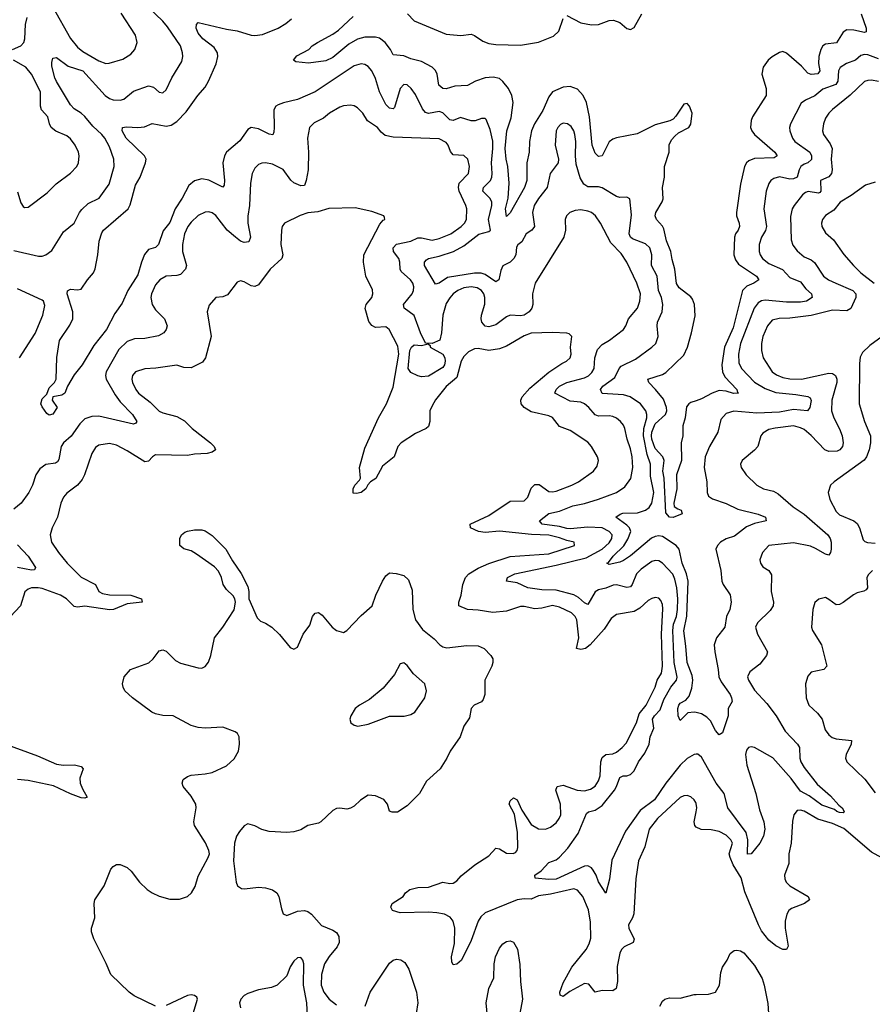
# Model space of a CAD drawing. Header units: inches. Extents: x 1843162 to 1959474, y 907081 to 1016326.
# Tile 451 of 656: x 1896183 to 1900994, y 973121 to 978678. Entities that reach past the tile are written whole.
import ezdxf

# ---------------------------------------------------------------- set-up
doc = ezdxf.new("R2010")
doc.units = ezdxf.units.IN
doc.header["$MEASUREMENT"] = 0
doc.layers.add('B8997', color=7, linetype='Continuous')
doc.layers.add('B9907', color=7, linetype='Continuous')

msp = doc.modelspace()

# ---------------------------------------------------------------- linework, layer by layer
at = {"layer": 'B8997', "color": 5}
for points, elevation in [([(1896150, 977375.5), (1896290, 977344.1), (1896310, 977343.9), (1896330, 977350.3), (1896364.5, 977375.5), (1896430, 977480.5), (1896490.6, 977529.4), (1896521.2, 977590), (1896534.3, 977605.7), (1896570, 977640.2), (1896632.4, 977670), (1896688.7, 977750), (1896717.1, 977850), (1896713.5, 977890), (1896690, 977960.5), (1896663.2, 978010), (1896646.5, 978030), (1896596.2, 978076.2), (1896550, 978131.6), (1896530, 978149.8), (1896490, 978174), (1896470, 978197.2), (1896390, 978328.6), (1896381.6, 978350), (1896364.2, 978415.8), (1896363.5, 978436.5), (1896370, 978461), (1896390, 978463.8), (1896455.7, 978415.7), (1896540.2, 978390), (1896665.3, 978250), (1896690, 978232.8), (1896710, 978225.7), (1896750, 978224.4), (1896769.9, 978230.1), (1896824.7, 978275.3), (1896910, 978303.9), (1896937.7, 978297.7), (1896970, 978269), (1896990, 978265.5), (1897010, 978282.4), (1897042.4, 978350), (1897097.3, 978442.7), (1897103.8, 978470), (1897102.5, 978490), (1897089.8, 978530), (1897017.2, 978637.2), (1896989.9, 978669.9), (1896910, 978746.9)], 560), ([(1896370, 978749.1), (1896470, 978572.6), (1896510, 978522.8), (1896539.1, 978499.1), (1896630, 978445.4), (1896670, 978431.4), (1896687.4, 978432.6), (1896764.8, 978455.2), (1896810, 978482.4), (1896833.6, 978510), (1896846, 978550), (1896835.8, 978590), (1896755.5, 978715.5)], 580), ([(1900000, 976527.2), (1899970, 976517.2), (1899958.2, 976510), (1899946.4, 976493.6), (1899939.2, 976430), (1899926.1, 976386.1), (1899924.9, 976330), (1899915.6, 976290), (1899917.3, 976190), (1899890.2, 976110), (1899891.7, 976030), (1899874.9, 975950), (1899876.3, 975930), (1899896.5, 975916.5), (1899916.3, 975910), (1899920.7, 975890), (1899870, 975868.6), (1899849.6, 975870), (1899830, 975894), (1899820.2, 976090), (1899812.2, 976130), (1899820.5, 976190), (1899811.8, 976210), (1899770, 976257.6), (1899750.3, 976310), (1899747.9, 976330), (1899750.4, 976350.4), (1899770, 976397.4), (1899828.3, 976450), (1899834.5, 976470), (1899833.7, 976490), (1899816.1, 976536.1), (1899771.4, 976591.4), (1899732.6, 976630), (1899728, 976650), (1899810, 976674.6), (1899830, 976687.2), (1899930, 976784.7), (1899952.4, 976830), (1899974.7, 976910), (1899994.1, 977005.9), (1899990.4, 977070), (1899980.3, 977100.3), (1899970, 977113.8), (1899905.3, 977165.3), (1899889.9, 977189.9), (1899879.4, 977270), (1899864.3, 977324.3), (1899857.6, 977370), (1899832.8, 977430), (1899817.7, 977497.7), (1899810, 977513.1), (1899776, 977550), (1899768.8, 977570), (1899772, 977590), (1899809, 977650), (1899814.1, 977665.9), (1899809.9, 977729.9), (1899821.5, 977790), (1899821.6, 977850), (1899847.3, 977930), (1899848.4, 977971.6), (1899860.9, 977999.1), (1899879.9, 978020.1), (1899901.1, 978038.9), (1899958.2, 978070), (1899970, 978088.7), (1899978.4, 978150), (1899962.7, 978190), (1899950, 978205.2), (1899930, 978200.7), (1899886.3, 978133.7), (1899870, 978116.9), (1899852.7, 978107.3), (1899770, 978084.2), (1899667.1, 978032.9), (1899550, 978011.3), (1899530, 978003.4), (1899510, 977988.6), (1899470.2, 977909.8), (1899450, 977905.4), (1899430, 977924.2), (1899412.8, 977970), (1899398.3, 978130), (1899381.6, 978210), (1899363.4, 978250), (1899330, 978286.5), (1899290, 978301.7), (1899250, 978297.3), (1899190, 978270.5), (1899170, 978242.3), (1899134.9, 978165.1), (1899088.4, 978090), (1899071.3, 978050), (1899060.4, 977990), (1899057.7, 977930), (1899045.1, 977870), (1899045.1, 977770), (1899032.5, 977730), (1898950, 977587.8), (1898930, 977567.8), (1898925.2, 977610), (1898939.2, 977670), (1898945.7, 977754.3), (1898938, 977850), (1898928.5, 977890), (1898923.6, 977950), (1898932.4, 978050), (1898956.9, 978123.1), (1898967.5, 978210), (1898959.8, 978250), (1898940.7, 978290), (1898910, 978329.8), (1898890, 978345.5), (1898854.2, 978354.2), (1898810, 978350.6), (1898755.5, 978330), (1898710, 978306.2), (1898637.7, 978302.3), (1898590, 978287.5), (1898570, 978289.9), (1898548.9, 978308.9), (1898539.1, 978370), (1898530, 978391), (1898511, 978410), (1898450, 978442.8), (1898390, 978456.7), (1898350, 978474.3), (1898290, 978479.6), (1898275.5, 978510), (1898245.3, 978550), (1898213.2, 978573.2), (1898190, 978578.9), (1898130, 978579.4), (1898090, 978567), (1898040.8, 978539.2), (1897950, 978465.3), (1897910, 978445.6), (1897812.7, 978432.7), (1897740.9, 978440.9), (1897728.7, 978450), (1897746.9, 978473.1), (1897814, 978510), (1897833.2, 978530), (1897862.7, 978550), (1897950, 978596.5), (1897981.4, 978618.6), (1898064.2, 978695.8)], 520), ([(1898370.7, 978710), (1898410, 978670.8), (1898590, 978595.7), (1898671.7, 978588.3), (1898730, 978595.3), (1898750, 978588), (1898796.8, 978556.8), (1898830, 978544.3), (1898870, 978538.4), (1899010, 978533.9), (1899110, 978551.6), (1899194.8, 978585.2), (1899226.1, 978613.9), (1899250, 978683.8)], 520), ([(1899270, 978701.5), (1899350, 978660.9), (1899410, 978649.2), (1899450, 978650.2), (1899510, 978673.5), (1899534.7, 978674.7), (1899570, 978662), (1899610, 978628.8), (1899630, 978622), (1899650, 978634), (1899694.8, 978710)], 520), ([(1896143, 978510), (1896188.9, 978531.1), (1896206.3, 978550), (1896212.1, 978570), (1896214.9, 978650), (1896224.6, 978690)], 580), ([(1900000, 974767.1), (1899990, 974769.6), (1899954, 974766), (1899910, 974722), (1899898, 974750), (1899896.2, 974790), (1899902.4, 974810), (1899910, 974820.5), (1899942.8, 974837.2), (1899960.4, 974859.6), (1899975.4, 974904.6), (1899981.1, 974950), (1899977.4, 974977.4), (1899949.3, 975050), (1899942.5, 975142.5), (1899930, 975228), (1899948.3, 975311.7), (1899955.4, 975510), (1899946.4, 975550), (1899922.2, 975610), (1899904.7, 975690), (1899887.3, 975710), (1899810, 975760.7), (1899790, 975764.7), (1899770, 975761.3), (1899749.1, 975750.9), (1899630, 975652.8), (1899590, 975626), (1899570, 975616.8), (1899510, 975604), (1899496, 975610), (1899506.4, 975613.6), (1899531.6, 975650), (1899591.8, 975708.2), (1899614.7, 975745.3), (1899631.4, 975790), (1899624.3, 975810), (1899610, 975825.4), (1899547.3, 975870), (1899572.2, 975887.8), (1899587.4, 975892.6), (1899670, 975895.7), (1899715.1, 975910), (1899734.9, 975925.1), (1899750.9, 975949.1), (1899760.7, 976010), (1899742.3, 976102.3), (1899742.8, 976170), (1899724.5, 976224.5), (1899703.4, 976330), (1899706, 976370), (1899721.5, 976430), (1899722.6, 976450), (1899716.3, 976470), (1899687, 976510), (1899628.3, 976550), (1899590, 976561.3), (1899470, 976569.1), (1899460.4, 976590), (1899473.8, 976610), (1899541.5, 976658.5), (1899565.3, 976710), (1899576.9, 976723.1), (1899657.3, 976762.7), (1899751, 976829), (1899772, 976850), (1899785.6, 976890), (1899780.3, 976950), (1899782.5, 976970), (1899808.2, 977030), (1899813.3, 977070), (1899804.5, 977110), (1899788.7, 977150), (1899781.2, 977230), (1899748.5, 977290), (1899749.9, 977350), (1899739.8, 977390), (1899713.7, 977413.7), (1899642, 977442), (1899630.5, 977450.5), (1899622, 977470), (1899635.8, 977575.8), (1899627, 977667), (1899610, 977677), (1899570, 977675.1), (1899550, 977679.8), (1899470, 977729.8), (1899450, 977734.6), (1899390, 977735.2), (1899366.2, 977750), (1899345.1, 977785.1), (1899322.9, 977862.9), (1899319.1, 977910), (1899322, 977990), (1899315.8, 978030), (1899309.8, 978050), (1899294.6, 978074.6), (1899275.1, 978090), (1899250, 978093.1), (1899234.2, 978085.8), (1899219.6, 978070), (1899210.2, 978050), (1899204.1, 977970), (1899222.8, 977890), (1899221.3, 977870), (1899177.3, 977810), (1899159.4, 977730), (1899110, 977667.8), (1899086.8, 977630), (1899077.5, 977590), (1899087.3, 977510), (1899072.9, 977490), (1899041.7, 977470), (1899015.9, 977424.1), (1898993.5, 977406.5), (1898986.1, 977393.9), (1898983.5, 977350), (1898971.3, 977330), (1898950, 977309.8), (1898910, 977288), (1898897.4, 977262.6), (1898886, 977210), (1898870, 977198.2), (1898810, 977239), (1898786.6, 977246.6), (1898750, 977247.7), (1898596.7, 977223.3), (1898550, 977191.3), (1898530, 977185.8), (1898467.1, 977290), (1898468.2, 977310), (1898477.8, 977322.2), (1898489.9, 977330.1), (1898550, 977342.8), (1898630.7, 977369.3), (1898690, 977400.8), (1898773.3, 977466.7), (1898830, 977481.6), (1898840.2, 977490), (1898828.9, 977550), (1898847.5, 977630), (1898846.6, 977650), (1898835.9, 977670), (1898796.5, 977710), (1898799.8, 977730), (1898839.5, 977770), (1898847.9, 977790), (1898849.9, 977810), (1898845.9, 977870), (1898853.4, 977950), (1898852.7, 977992.7), (1898838.5, 978058.5), (1898814.9, 978114.9), (1898810, 978119.5), (1898790, 978119.7), (1898753.3, 978106.7), (1898730, 978106.6), (1898670, 978126.2), (1898630, 978109), (1898610, 978113), (1898571.3, 978151.3), (1898550, 978159.1), (1898490, 978148.9), (1898473.5, 978153.5), (1898455.3, 978175.3), (1898415.8, 978255.8), (1898392.9, 978290), (1898370, 978309.7), (1898350, 978312.4), (1898329.6, 978290.4), (1898298.6, 978181.4), (1898290, 978174), (1898270, 978177.6), (1898250, 978198.9), (1898213.8, 978270), (1898190, 978346), (1898170, 978388.3), (1898150, 978413.3), (1898130, 978424.8), (1898110, 978428), (1898070, 978416.8), (1897850, 978270.6), (1897750, 978226.8), (1897670.9, 978209.1), (1897641.9, 978198.1), (1897628.7, 978190), (1897617.3, 978170), (1897619.7, 978070), (1897617.4, 978042.6), (1897611.3, 978028.7), (1897590, 978031.1), (1897530, 978062.3), (1897490, 978069.8), (1897470, 978057.7), (1897425.4, 977994.6), (1897350.1, 977929.9), (1897339.3, 977910), (1897329.6, 977870), (1897338.1, 977770), (1897336.1, 977743.9), (1897330, 977732), (1897250, 977771.6), (1897210, 977779.3), (1897170, 977769.2), (1897138.3, 977741.7), (1897099.8, 977670), (1897060.1, 977610), (1897030, 977532.9), (1896993.6, 977486.4), (1896966, 977410), (1896950, 977393.1), (1896910, 977380.3), (1896887.8, 977352.2), (1896870.1, 977310), (1896850, 977237.6), (1896792.4, 977150), (1896761.4, 977078.6), (1896720, 977020), (1896672, 976930), (1896601.4, 976838.6), (1896534.9, 976730), (1896490, 976673.2), (1896452.7, 976610), (1896437.4, 976570), (1896420.5, 976559.5), (1896370.7, 976549.3), (1896366.4, 976530), (1896394, 976490), (1896370, 976452.3), (1896350, 976446), (1896335.9, 976455.9), (1896310, 976492.3), (1896303.1, 976510), (1896310, 976538.4), (1896335.8, 976564.2), (1896350, 976600.7), (1896379.3, 976630), (1896389.5, 976650), (1896392.3, 976772.3), (1896407.9, 976867.9), (1896466.4, 976953.6), (1896483.1, 976990), (1896483.5, 977030), (1896451.8, 977130), (1896452.5, 977147.5), (1896470, 977156.4), (1896510, 977152.7), (1896530, 977157.3), (1896566, 977210), (1896600.5, 977250), (1896608.7, 977271.3), (1896623.8, 977350), (1896632.4, 977427.6), (1896645.7, 977474.3), (1896655.6, 977490), (1896794.3, 977610), (1896806.3, 977633.7), (1896836.4, 977743.6), (1896863, 977790), (1896893.8, 977870), (1896896.8, 977890), (1896887.4, 977910), (1896784, 978010), (1896761, 978050), (1896762.7, 978070), (1896786, 978074), (1896850, 978070.2), (1896886.8, 978073.2), (1896930, 978091.5), (1897010, 978076.9), (1897037.4, 978082.6), (1897070, 978103.1), (1897122.7, 978157.3), (1897187.6, 978250), (1897230, 978297.4), (1897248.9, 978330), (1897291.1, 978428.9), (1897301.8, 978470), (1897299.8, 978490), (1897280, 978520), (1897215.8, 978570), (1897190, 978601.1), (1897178.5, 978630), (1897181.6, 978650), (1897190, 978662), (1897350, 978623.5), (1897410, 978614.5), (1897490, 978591.1), (1897510, 978588.6), (1897553.4, 978593.4), (1897642, 978630), (1897684.3, 978655.7), (1897716.5, 978683.5)], 540), ([(1896170, 977706.8), (1896190, 977644), (1896203.4, 977623.4), (1896210, 977618.4), (1896230, 977620.3), (1896339, 977701), (1896389.3, 977750.7), (1896469.2, 977810.8), (1896506, 977850), (1896515.1, 977870), (1896519.3, 977910), (1896515.8, 977930), (1896496.1, 977970), (1896470, 978005.7), (1896450, 978022.8), (1896387.8, 978047.8), (1896360.3, 978070), (1896350.7, 978090), (1896342.7, 978130), (1896306, 978170), (1896300.5, 978190), (1896300.5, 978270), (1896250.6, 978370), (1896217.8, 978410), (1896148.3, 978450)], 580), ([(1900000, 974532.1), (1899990, 974530.8), (1899950, 974508.4), (1899910, 974470.5), (1899830, 974369.9), (1899764.5, 974275.5), (1899685.2, 974214.8), (1899600.9, 974099.1), (1899525.4, 973934.6), (1899512.2, 973827.8), (1899490, 973748.7), (1899450, 973812.3), (1899435.8, 973850), (1899418.9, 973878.9), (1899410, 973890.9), (1899390, 973902.3), (1899370, 973899.9), (1899210, 973828.1), (1899170, 973825), (1899092.7, 973832.7), (1899089.2, 973850), (1899125, 973875), (1899170, 973921.3), (1899210, 973937.4), (1899230, 973951.7), (1899277.2, 974002.8), (1899334, 974086), (1899381.6, 974198.4), (1899392.4, 974207.6), (1899430, 974216.1), (1899470, 974243.9), (1899539.6, 974330), (1899551.6, 974350), (1899570, 974400.8), (1899589.5, 974410), (1899610, 974410.7), (1899630, 974417.7), (1899650, 974439.3), (1899675.3, 974490), (1899710, 974538.2), (1899734.5, 974590), (1899741, 974630), (1899761.1, 974678.9), (1899754.9, 974730), (1899765.6, 974750), (1899797.2, 974782.8), (1899818.9, 974841.1), (1899856.9, 974910), (1899889.4, 974950), (1899893.1, 974966.9), (1899876.8, 975050), (1899868, 975230), (1899872.6, 975267.4), (1899888.6, 975310), (1899895.3, 975350), (1899897.8, 975410), (1899892, 975472), (1899880.4, 975520.4), (1899867.9, 975547.9), (1899810, 975609.8), (1899790, 975623.1), (1899770, 975626.2), (1899750, 975620.2), (1899690, 975577.5), (1899663.9, 975550), (1899639.4, 975490), (1899630, 975477.4), (1899610, 975473.6), (1899550, 975488.6), (1899532.6, 975487.4), (1899490, 975469.1), (1899450, 975460.6), (1899430, 975449.8), (1899390, 975378), (1899370, 975386.3), (1899337, 975417), (1899310, 975431.7), (1899210, 975458.1), (1899130, 975459.9), (1899050, 975472), (1898990, 975498.8), (1898929.3, 975510), (1898935.1, 975530), (1898978, 975550), (1899210, 975598.5), (1899379.4, 975640.6), (1899469.9, 975690), (1899510, 975726.1), (1899523.8, 975750), (1899525.6, 975770), (1899509.8, 975790), (1899469.9, 975809.9), (1899390, 975814.5), (1899290, 975805), (1899270, 975807), (1899230, 975818.3), (1899132.3, 975830), (1899116.9, 975850), (1899169.9, 975890.1), (1899230, 975904.4), (1899304.9, 975935.1), (1899370, 975947.1), (1899450, 975971.3), (1899551, 976009), (1899598.4, 976041.6), (1899631.5, 976088.5), (1899643.4, 976150), (1899639.6, 976210), (1899630, 976255.1), (1899610.5, 976310.5), (1899598.6, 976370), (1899589.9, 976389.9), (1899573.3, 976410), (1899550, 976429.8), (1899530, 976438.8), (1899510, 976442.5), (1899450, 976440.2), (1899430, 976446.9), (1899394.3, 976490), (1899369.8, 976510), (1899350, 976518.6), (1899290, 976525.5), (1899203.6, 976570), (1899209.8, 976590), (1899230, 976610.1), (1899270, 976631.1), (1899370, 976656.4), (1899392.1, 976667.9), (1899412.6, 976687.4), (1899425.2, 976710), (1899428.7, 976770), (1899443.2, 976816.8), (1899470, 976845.2), (1899512, 976870), (1899590.9, 976930), (1899604.1, 976950), (1899619.4, 976990), (1899669.4, 977050.6), (1899683, 977090), (1899685.6, 977130), (1899666.1, 977190), (1899608.5, 977310), (1899577.9, 977357.9), (1899519.3, 977419.3), (1899460.7, 977530), (1899432.5, 977570), (1899410, 977588.9), (1899390, 977597.5), (1899350, 977604.5), (1899318.6, 977601.4), (1899287.7, 977590), (1899268.2, 977570), (1899261.3, 977550), (1899263.1, 977490), (1899254.6, 977450), (1899092.4, 977190), (1899076.2, 977130), (1899078, 977070), (1899073.5, 977050), (1899058.7, 977030), (1899029.9, 977009.9), (1899010, 977006.8), (1898950, 977010.6), (1898930, 977001), (1898870, 976955.5), (1898830, 976944.4), (1898810, 976948.7), (1898791.9, 976970), (1898786.6, 976990), (1898788.2, 977010), (1898807, 977073), (1898807.8, 977110), (1898802.1, 977130), (1898789.8, 977150), (1898765.1, 977165.1), (1898730, 977170.8), (1898690, 977165), (1898654.7, 977150), (1898630, 977130.6), (1898610, 977108.6), (1898590, 977075.8), (1898570.2, 977010.2), (1898563, 976910), (1898553.4, 976870), (1898510, 976850.4), (1898472.5, 976852.5), (1898444.4, 976910), (1898410, 977008.6), (1898352.7, 977050), (1898349.1, 977070), (1898397.3, 977130), (1898405.7, 977150), (1898406.5, 977170), (1898401, 977190), (1898387.9, 977210), (1898336.7, 977256.7), (1898329.8, 977270), (1898328.9, 977310), (1898322.3, 977330), (1898292.5, 977370), (1898289.8, 977390), (1898310, 977410.1), (1898390, 977427.6), (1898430, 977446), (1898450, 977446.7), (1898510, 977433.1), (1898550, 977443.3), (1898615.3, 977470), (1898673.7, 977510), (1898694.1, 977530), (1898705, 977550), (1898706.3, 977610), (1898701.3, 977630), (1898663.2, 977710), (1898659, 977730), (1898664, 977756), (1898716.2, 977810), (1898721, 977850), (1898712.7, 977890), (1898690, 977910.9), (1898630, 977915.3), (1898614.4, 977934.4), (1898600.9, 977970), (1898590, 977984.4), (1898550, 978005.2), (1898290, 978015.5), (1898244.6, 978024.6), (1898222.4, 978042.4), (1898201.4, 978070), (1898146.4, 978106.4), (1898119.1, 978150), (1898090, 978179.7), (1898070, 978192.1), (1898050, 978195.3), (1898010, 978191.8), (1897990, 978184.5), (1897932, 978150), (1897898, 978122), (1897843.9, 978096.1), (1897819.2, 978070), (1897806.4, 978010), (1897813.7, 977930), (1897810.5, 977830), (1897800.1, 977770), (1897790, 977742.6), (1897770, 977739.3), (1897730, 977756.4), (1897712.5, 977772.5), (1897670, 977832.7), (1897610, 977862.8), (1897570, 977869.8), (1897550, 977868.3), (1897530, 977859.7), (1897510, 977840.7), (1897494.6, 977810), (1897484.8, 977755.2), (1897479, 977630), (1897470.2, 977569.8), (1897470.9, 977530), (1897484.7, 977450), (1897475.5, 977424.5), (1897450, 977421.1), (1897430, 977428.8), (1897400.2, 977450), (1897353.7, 977490), (1897290, 977573.3), (1897270, 977588.5), (1897250, 977593.5), (1897230, 977592.3), (1897190, 977573.3), (1897150, 977536), (1897131.2, 977510), (1897113, 977470), (1897102.5, 977410), (1897102.7, 977370), (1897123.5, 977290), (1897119.3, 977270), (1897090, 977240.3), (1897070, 977234.2), (1897010, 977230.8), (1896973.4, 977210), (1896950, 977181.1), (1896927.1, 977130), (1896923.8, 977110), (1896931.1, 977070), (1896950, 977040.8), (1896999.7, 976990), (1897015.3, 976950), (1897010.4, 976930), (1896995.8, 976910), (1896965.7, 976894.3), (1896890, 976878.3), (1896830, 976875.8), (1896790, 976861.5), (1896742.7, 976817.3), (1896670.8, 976690), (1896667.5, 976670), (1896670.9, 976650), (1896721.6, 976561.6), (1896750, 976521.7), (1896818.8, 976450), (1896844.2, 976410), (1896838.8, 976401.2), (1896824.9, 976395.1), (1896630, 976440.7), (1896590, 976439.3), (1896550, 976424.7), (1896522.7, 976397.3), (1896472.7, 976327.3), (1896431.1, 976290), (1896417.7, 976270), (1896403.5, 976196.5), (1896397.1, 976182.9), (1896384.4, 976175.6), (1896330, 976167.4), (1896296.9, 976143.1), (1896275, 976110), (1896256, 976050), (1896235.5, 976010), (1896191.4, 975948.6), (1896150, 975914.8)], 560), ([(1900000, 974254.1), (1899999.2, 974259.2), (1899990, 974275.6), (1899970, 974291.3), (1899950, 974298.9), (1899930, 974296.9), (1899910, 974288.3), (1899782, 974170), (1899735.2, 974110), (1899710.3, 974010.3), (1899674.8, 973930), (1899659.4, 973830), (1899648, 973632), (1899641.8, 973610), (1899618.5, 973570), (1899619.7, 973550), (1899651.1, 973488.9), (1899645.3, 973470), (1899594.5, 973445.5), (1899579.8, 973430), (1899569.6, 973410), (1899554.3, 973334.3), (1899556.6, 973250), (1899549.2, 973210.8), (1899530, 973197.3), (1899470, 973199.7), (1899430, 973189.4), (1899395.3, 973235.3), (1899370, 973238.5), (1899286.8, 973193.2), (1899250, 973165.1), (1899232.5, 973172.5), (1899231.6, 973190), (1899250, 973243.1), (1899299.1, 973330), (1899379.6, 973430), (1899396.7, 973463.3), (1899405.4, 973494.6), (1899404.4, 973584.4), (1899393.5, 973653.5), (1899360.2, 973730), (1899330, 973766.2), (1899310, 973773.3), (1899177.7, 973742.3), (1899110, 973732.6), (1899070, 973715.4), (1899030, 973717), (1898990.4, 973710.4), (1898810, 973638), (1898784.6, 973615.4), (1898769.4, 973590.6), (1898730, 973482), (1898675.7, 973370), (1898650, 973348.2), (1898630, 973344), (1898621.5, 973361.5), (1898620.5, 973390), (1898636.6, 973463.4), (1898639.2, 973550), (1898629.9, 973589.9), (1898613.1, 973613.1), (1898580.7, 973630), (1898537.3, 973637.3), (1898490, 973640.6), (1898330, 973638), (1898286.6, 973650), (1898276.9, 973670), (1898284.7, 973690), (1898346.6, 973730), (1898359.3, 973750), (1898385.2, 973770), (1898430, 973779.6), (1898490, 973781.5), (1898570, 973810.2), (1898610, 973802.8), (1898630, 973803.9), (1898650, 973818), (1898673.6, 973846.4), (1898751.7, 973908.3), (1898830, 973958.3), (1898870, 974003.1), (1898890, 973998.5), (1898930, 973973.4), (1898968.5, 973971.5), (1898981.3, 973978.7), (1898990.7, 973989.3), (1898994.1, 974005.9), (1898993.2, 974090), (1898974.8, 974194.8), (1898945.3, 974250), (1898950.6, 974269.4), (1898970, 974286.7), (1898990, 974276), (1899016.6, 974216.6), (1899070, 974135.8), (1899110, 974111.5), (1899149.9, 974110.1), (1899178.7, 974121.3), (1899210, 974144.9), (1899228.1, 974170), (1899236.1, 974190), (1899234.9, 974250), (1899208.6, 974330), (1899216.9, 974350), (1899250, 974358.7), (1899328.4, 974330), (1899370, 974326), (1899404.9, 974335.1), (1899430, 974352.9), (1899450, 974382.7), (1899459.1, 974410), (1899463.2, 974490), (1899470, 974514.4), (1899490, 974530.9), (1899530, 974535.2), (1899550, 974544.7), (1899583.1, 974570), (1899605.6, 974594.4), (1899664.1, 974710), (1899679.1, 974760.9), (1899718.3, 974810), (1899769.9, 974910), (1899781.2, 974950), (1899805.6, 974990), (1899810.8, 975029.2), (1899805, 975210), (1899812.1, 975352.1), (1899810, 975377.2), (1899800.2, 975400.2), (1899790, 975412.4), (1899770, 975417.6), (1899750, 975412), (1899730, 975399.8), (1899682.4, 975357.6), (1899650, 975338.6), (1899550, 975320.3), (1899521.2, 975298.8), (1899481.3, 975238.7), (1899402.6, 975150), (1899376.8, 975130), (1899350, 975122.8), (1899326, 975130), (1899338.2, 975190), (1899328, 975290), (1899318, 975310), (1899297.4, 975330), (1899230, 975363.1), (1899190, 975372.3), (1899130, 975356.3), (1899090, 975352.6), (1899030, 975366), (1899010, 975366.4), (1898930, 975340.2), (1898852.5, 975332.5), (1898770, 975345.9), (1898709.3, 975349.3), (1898660.5, 975370), (1898660.9, 975390), (1898674.8, 975430), (1898683.4, 975490), (1898698.3, 975530), (1898718.4, 975550), (1898770, 975583.3), (1898830.3, 975609.7), (1898950, 975649.1), (1899170, 975663.3), (1899314, 975710), (1899312.7, 975730), (1899270, 975737.9), (1899230, 975754.1), (1899170, 975768.5), (1899072.2, 975772.2), (1898891.5, 975791.5), (1898810, 975783.5), (1898771.8, 975790), (1898727.3, 975810), (1898725.1, 975830), (1898830, 975880.1), (1898950, 975961.5), (1899030, 975962.7), (1899050, 975983.6), (1899070, 976033.1), (1899090, 976054.3), (1899114.6, 976054.6), (1899170, 976016), (1899190, 976013.2), (1899210, 976017.1), (1899298.7, 976050), (1899336.3, 976070), (1899420.5, 976130), (1899442.7, 976157.3), (1899449.7, 976190), (1899443.1, 976210), (1899410, 976269.5), (1899390, 976294), (1899290, 976358.5), (1899230, 976381.5), (1899190, 976433.3), (1899170, 976443.1), (1899070, 976465.3), (1899029.5, 976489.5), (1899012.4, 976510), (1899010.6, 976530), (1899018.7, 976550), (1899061.2, 976598.8), (1899170, 976689.4), (1899242.7, 976737.3), (1899269.4, 976750), (1899289.6, 976770), (1899294.3, 976790), (1899291.3, 976830), (1899299, 976890), (1899284.7, 976904.7), (1899270, 976909), (1899190, 976912.7), (1899070, 976909.6), (1899030, 976893.5), (1898930, 976836), (1898890, 976819.5), (1898830, 976810.4), (1898770, 976821.9), (1898750, 976820.6), (1898715.8, 976804.2), (1898690, 976777.7), (1898674.1, 976750), (1898650, 976658.7), (1898590, 976608.2), (1898530, 976532.8), (1898510, 976498.7), (1898498, 976470), (1898498.4, 976410), (1898490, 976382), (1898477, 976370), (1898416.9, 976343.1), (1898336.2, 976290), (1898317.8, 976270), (1898295.8, 976210), (1898230, 976158.8), (1898192.4, 976087.6), (1898162.4, 976070), (1898147, 976053), (1898136, 976030), (1898110.3, 976010), (1898083.5, 976003.5), (1898065.7, 976005.7), (1898065.1, 976030), (1898073.7, 976050), (1898101, 976079), (1898105.8, 976090), (1898099.9, 976150), (1898130, 976259.6), (1898208.6, 976431.4), (1898252.4, 976510), (1898290, 976604.2), (1898323.2, 976790), (1898316.2, 976836.2), (1898268.2, 976930), (1898250, 976943.9), (1898190, 976940.2), (1898170, 976951.4), (1898154.1, 976974.1), (1898132.3, 977047.7), (1898138.4, 977070), (1898170.8, 977110), (1898176.4, 977130), (1898173.2, 977153.2), (1898135.5, 977230), (1898123.7, 977310), (1898126, 977350), (1898216.3, 977523.7), (1898234.5, 977545.5), (1898244, 977550), (1898242, 977562), (1898238, 977570), (1898170, 977595.1), (1898075.9, 977615.9), (1897927.9, 977612.1), (1897865.9, 977594.1), (1897810, 977588.1), (1897766.6, 977573.4), (1897676.9, 977530), (1897663.9, 977510), (1897659.7, 977490), (1897656.3, 977410), (1897667.2, 977350), (1897662.3, 977330), (1897595.7, 977270), (1897530, 977181.4), (1897510, 977171.6), (1897490, 977176.5), (1897450, 977199.2), (1897430, 977204), (1897410, 977196.9), (1897355.4, 977124.6), (1897330, 977114.5), (1897290, 977109.7), (1897252.5, 977067.5), (1897241.5, 977030), (1897262.7, 976890), (1897230.9, 976769.1), (1897215, 976745), (1897150, 976713.7), (1897110, 976715.3), (1897070, 976728.6), (1896950.8, 976710.8), (1896890, 976707.7), (1896837.1, 976690), (1896819.6, 976670), (1896816.5, 976650), (1896819.7, 976630), (1896838.2, 976590), (1896853.8, 976570), (1896918.5, 976518.5), (1896970, 976468.5), (1896990, 976458.5), (1897070, 976439.3), (1897113.7, 976413.7), (1897155.8, 976370), (1897260.3, 976290), (1897281.3, 976270), (1897288, 976250), (1897270, 976238), (1897241, 976230), (1897170, 976226.1), (1897130, 976218), (1896950, 976222.5), (1896931.6, 976210), (1896910, 976185.6), (1896890, 976183.2), (1896790, 976245), (1896730, 976276), (1896690, 976285.8), (1896630, 976277.2), (1896610, 976262.6), (1896590.2, 976230), (1896549.3, 976110), (1896536.3, 976083.7), (1896508.6, 976051.4), (1896450, 976006.3), (1896430, 975983.7), (1896416.1, 975950), (1896396.2, 975870), (1896367.2, 975810), (1896355.2, 975770), (1896362.4, 975730), (1896402.3, 975670), (1896450.5, 975610.5), (1896530, 975531), (1896610.1, 975490.1), (1896630.2, 975450), (1896650, 975439.1), (1896690, 975431.3), (1896810.5, 975430), (1896870.4, 975410), (1896873.4, 975390), (1896790, 975381.6), (1896711.5, 975350), (1896690, 975347), (1896550, 975368.3), (1896510, 975363.2), (1896490, 975366.9), (1896448.1, 975410), (1896414, 975430), (1896310, 975467.7), (1896287.9, 975472.1), (1896250, 975471.4), (1896230, 975464.4), (1896212, 975448), (1896187.2, 975370), (1896130, 975308.6)], 580), ([(1896182.7, 976770), (1896270, 976907), (1896313.5, 977010), (1896324.9, 977064.9), (1896317.4, 977090), (1896310, 977095.6), (1896170, 977159.6)], 560), ([(1896950, 973111.5), (1896829.3, 973169.3), (1896801.3, 973190), (1896697, 973290), (1896671.4, 973351.4), (1896601.5, 973490), (1896587.6, 973530), (1896587.6, 973550), (1896608, 973610), (1896603.1, 973690), (1896607.2, 973710), (1896660.3, 973790), (1896697, 973883), (1896710, 973898), (1896730, 973909.6), (1896750.9, 973910.9), (1896790, 973893.3), (1896811.8, 973871.8), (1896858.3, 973810), (1896901.7, 973770), (1896929.9, 973749.9), (1896970, 973731.6), (1897030, 973715), (1897085.1, 973714.9), (1897130.1, 973729.9), (1897153.1, 973750), (1897173.6, 973786.4), (1897190, 973843.7), (1897247.4, 973950), (1897253.4, 973970), (1897250.3, 973990), (1897231.5, 974031.5), (1897170.4, 974130), (1897165.7, 974150), (1897179, 974230), (1897176.9, 974250), (1897150, 974295.5), (1897106.4, 974350), (1897099.3, 974370), (1897104.9, 974390), (1897130, 974407.6), (1897150, 974414.8), (1897230, 974420.9), (1897270, 974428.7), (1897350, 974466.4), (1897394, 974506), (1897418.2, 974550), (1897423.9, 974590), (1897422.3, 974630), (1897411.8, 974650), (1897398.4, 974658.4), (1897330, 974684.6), (1897230, 974679.7), (1897190, 974682.6), (1897150, 974695), (1897050, 974749.1), (1896990, 974751.6), (1896950, 974760.3), (1896929.3, 974769.3), (1896819.1, 974850), (1896777.3, 974890), (1896766.8, 974910), (1896762.8, 974930), (1896773.4, 974970), (1896807.7, 975010), (1896911.1, 975048.9), (1896935.8, 975070), (1896970, 975115.6), (1896990, 975122.4), (1897010, 975114.7), (1897062.3, 975062.3), (1897090, 975046.1), (1897190, 975019.5), (1897210, 975018.3), (1897230, 975027.8), (1897247.7, 975052.3), (1897262, 975090), (1897283.2, 975190), (1897330.2, 975249.8), (1897392.7, 975347.3), (1897400.4, 975390), (1897396.3, 975410), (1897386.9, 975426.9), (1897350, 975462.8), (1897331, 975490), (1897322.8, 975530), (1897305.2, 975565.2), (1897282.8, 975590), (1897181.2, 975661.2), (1897150, 975680.5), (1897110, 975690.8), (1897086, 975710), (1897086.8, 975750), (1897096, 975770), (1897115.2, 975784.8), (1897130, 975791.8), (1897170, 975798.4), (1897210, 975798.4), (1897230, 975793.6), (1897270, 975767), (1897346, 975690), (1897383.3, 975623.3), (1897432.9, 975552.9), (1897470, 975479), (1897476.2, 975450), (1897476, 975410), (1897522.3, 975302.3), (1897542.5, 975282.5), (1897570, 975272.4), (1897606, 975250), (1897650, 975208), (1897710, 975135.1), (1897730, 975126), (1897750, 975136), (1897783.6, 975210), (1897819.7, 975260.3), (1897836.3, 975310), (1897850, 975329.2), (1897870, 975332.3), (1897890, 975318), (1897946, 975250), (1897970, 975231.3), (1898010, 975219.6), (1898030, 975231.6), (1898110, 975315.8), (1898172.7, 975370), (1898193.7, 975430), (1898230, 975509.3), (1898250, 975539), (1898270, 975556), (1898308, 975552), (1898350, 975540.5), (1898377.2, 975517.2), (1898398, 975458), (1898401.2, 975350), (1898417.2, 975290), (1898455.7, 975235.7), (1898522.8, 975182.8), (1898554.9, 975150), (1898570, 975139.1), (1898593.3, 975133.3), (1898706.4, 975146.4), (1898770, 975143.5), (1898803.7, 975130), (1898842, 975090), (1898852.3, 975070), (1898852.7, 975050), (1898847.3, 975030), (1898807.1, 974950), (1898807.1, 974870), (1898798.4, 974841.6), (1898790, 974828.9), (1898748, 974810), (1898730.8, 974790), (1898722, 974738), (1898690, 974690.6), (1898668.5, 974630), (1898612.3, 974550), (1898593.6, 974510), (1898555, 974450), (1898479, 974381), (1898438.7, 974310), (1898370, 974240.4), (1898314.5, 974205.5), (1898284.9, 974204.9), (1898270.4, 974210.4), (1898258.5, 974250), (1898237.3, 974277.3), (1898190, 974296.9), (1898150, 974301.1), (1898106, 974274), (1898070, 974238.7), (1898050, 974227.2), (1898030, 974222), (1897990, 974228.7), (1897970, 974226.7), (1897950, 974214), (1897882.7, 974150), (1897870, 974143.1), (1897810, 974130.4), (1897770, 974106.3), (1897730, 974093.8), (1897690, 974091.2), (1897590, 974095.6), (1897550, 974107.4), (1897510, 974128.7), (1897470, 974139.5), (1897450, 974128.7), (1897422.7, 974097.3), (1897406.6, 974070), (1897395, 974030), (1897388.8, 973930), (1897404.8, 973810), (1897413, 973790), (1897434.1, 973774.1), (1897451.9, 973771.9), (1897530, 973781.4), (1897570, 973778.2), (1897610, 973766.6), (1897633.7, 973750), (1897645.6, 973730), (1897660, 973660), (1897670.8, 973630.8), (1897690, 973622.3), (1897750, 973646.9), (1897790, 973650.6), (1897810, 973644.8), (1897830, 973630.7), (1897886.1, 973566.1), (1897950, 973539.5), (1897970, 973526.2), (1897983.6, 973503.6), (1897986, 973470), (1897975.4, 973444.6), (1897928.7, 973391.3), (1897903.4, 973350), (1897885.8, 973290), (1897884.7, 973230), (1897898.5, 973190), (1897928.6, 973150), (1897970, 973117.8)], 620), ([(1896170, 975714.7), (1896230, 975650.2), (1896273.1, 975586.9), (1896266, 975574), (1896248.8, 975571.2), (1896170, 975586.9)], 560), ([(1896093.7, 974593.7), (1896283.5, 974523.5), (1896390, 974477.1), (1896430, 974470.2), (1896492.4, 974472.4), (1896530, 974463), (1896541.6, 974450), (1896521.8, 974398.2), (1896524, 974370), (1896537.1, 974337.1), (1896564, 974290), (1896550, 974284.8), (1896530, 974287.3), (1896470, 974308.7), (1896373.3, 974353.3), (1896230, 974383.6), (1896170, 974389.9)], 580), ([(1900000, 974121.6), (1899992.4, 974130), (1899989.8, 974150), (1900000, 974208.3)], 580), ([(1898828.6, 972990), (1898814.6, 973130), (1898830, 973209.6), (1898857.8, 973270), (1898861.2, 973350), (1898868.6, 973390), (1898890, 973437.3), (1898910, 973463.1), (1898930, 973475.4), (1898950, 973478.7), (1898970, 973472), (1898992.9, 973432.9), (1899006.3, 973346.3), (1899008.4, 973250), (1899019.9, 973150), (1899005.8, 973070)], 620), ([(1897807.5, 973050), (1897803.2, 973130), (1897785.5, 973230), (1897787.3, 973350), (1897780.9, 973370), (1897770, 973385.2), (1897750, 973382.7), (1897730, 973365.2), (1897710, 973333.2), (1897690, 973281.2), (1897636, 973230), (1897604.4, 973215.6), (1897530, 973202.6), (1897470, 973182), (1897449.4, 973170.6), (1897430.4, 973150), (1897423.1, 973130), (1897430, 973102)], 640), ([(1898132.8, 973110), (1898161.2, 973190), (1898270, 973352.8), (1898290, 973369.8), (1898310, 973375.5), (1898333, 973373), (1898357.4, 973357.4), (1898379.3, 973319.3), (1898422.9, 973190), (1898429.1, 973130), (1898419.9, 973070)], 620), ([(1897157.1, 973050), (1897187, 973150), (1897182, 973162), (1897170, 973171.7), (1897150, 973174.4), (1897130, 973171.1), (1897010, 973113.8)], 620), ([(1899795.5, 973110), (1899810, 973138.7), (1899823.8, 973150), (1899850, 973157.3), (1899910, 973156), (1899990, 973177.3), (1900000, 973177.3)], 620)]:
    msp.add_lwpolyline(points, dxfattribs=dict(at, elevation=elevation))
for points, elevation in [([(1898450, 976662), (1898430, 976667), (1898390, 976686.6), (1898375.1, 976710), (1898385, 976810), (1898394.3, 976830), (1898410, 976842.3), (1898450, 976839.2), (1898488.1, 976848.1), (1898498.8, 976838.8), (1898499.3, 976830), (1898570, 976790.7), (1898582.5, 976770), (1898584.8, 976750), (1898580.3, 976730), (1898570, 976715.2), (1898490, 976666.6)], 560), ([(1898350, 975048.7), (1898330, 975042), (1898297.5, 974982.5), (1898233.8, 974906.2), (1898158, 974842), (1898101, 974810), (1898076, 974790), (1898051, 974750), (1898046, 974730), (1898051.3, 974710), (1898070, 974696), (1898091, 974691), (1898150, 974702), (1898270, 974747.7), (1898351.9, 974748.1), (1898390, 974757.3), (1898413.2, 974770), (1898469.2, 974850), (1898479.3, 974890), (1898469.2, 974930), (1898405.4, 974985.4), (1898370, 975034)], 640)]:
    msp.add_lwpolyline(points, close=True, dxfattribs=dict(at, elevation=elevation))
at = {"layer": 'B9907', "color": 5}
for points, elevation in [([(1900932.1, 978710), (1900959.3, 978630), (1900960.3, 978610), (1900950, 978604.6), (1900890, 978619.6), (1900850, 978619.9), (1900830, 978607.7), (1900793, 978547), (1900730, 978540.3), (1900715.2, 978530), (1900703.5, 978510), (1900693.4, 978470), (1900691.2, 978430), (1900699, 978390), (1900687.1, 978372.9), (1900650, 978368.7), (1900630, 978375.7), (1900594.9, 978414.9), (1900510, 978489.7), (1900490, 978497.4), (1900470, 978492.8), (1900430, 978468.5), (1900407.7, 978450), (1900378.6, 978410), (1900370.2, 978370), (1900396.1, 978290), (1900394.9, 978250), (1900318.8, 978130), (1900310, 978109.2), (1900307.2, 978070), (1900314.5, 978050), (1900329.3, 978030), (1900444.7, 977930), (1900458, 977910), (1900441.3, 977898.7), (1900330, 977894.6), (1900297.9, 977882.1), (1900284.6, 977870), (1900274.1, 977850), (1900251.3, 977750), (1900228.6, 977590), (1900228.6, 977570), (1900243.5, 977530), (1900244.6, 977510), (1900236.8, 977490), (1900221.8, 977470), (1900215.9, 977450), (1900213.2, 977350), (1900221.8, 977321.8), (1900238.8, 977298.8), (1900340.2, 977230), (1900353.4, 977210), (1900326.7, 977190), (1900286, 977174), (1900262.7, 977150), (1900210, 976938.7), (1900160.6, 976830), (1900145.9, 976730), (1900149.5, 976690), (1900163.1, 976663.1), (1900230.2, 976590), (1900233.9, 976573.9), (1900239.1, 976570), (1900210.9, 976569.1), (1900170, 976581.8), (1900130, 976584.5), (1900090, 976571), (1900030, 976537.3), (1900000, 976527.2)], 520), ([(1901030, 978457.8), (1900970, 978480.2), (1900950, 978481.7), (1900930, 978476.2), (1900899, 978450), (1900848.7, 978431.3), (1900812.8, 978407.2), (1900803, 978390), (1900800.7, 978330), (1900788.3, 978311.7), (1900714.9, 978285.1), (1900670, 978247.9), (1900616.9, 978223.1), (1900593.9, 978206.1), (1900532.9, 978090), (1900527.9, 978070), (1900529.1, 978050), (1900543.8, 978010), (1900557.8, 977990), (1900642.3, 977930), (1900651.2, 977910), (1900650.5, 977889.5), (1900631.6, 977870), (1900610, 977862.8), (1900591, 977849), (1900581, 977830), (1900570, 977789.9), (1900550, 977780.2), (1900530, 977778.3), (1900470, 977790.5), (1900438.8, 977781.2), (1900422.3, 977770), (1900410, 977753.3), (1900396.2, 977710), (1900382.7, 977610), (1900397.6, 977510), (1900391.2, 977488.8), (1900368.6, 977450), (1900355.6, 977410), (1900355.6, 977370), (1900361.5, 977350), (1900375, 977330), (1900410, 977301.5), (1900487.4, 977267.4), (1900530, 977222), (1900590, 977198.8), (1900619.7, 977159.7), (1900651.7, 977130), (1900654.3, 977110), (1900623.1, 977090), (1900590, 977083.4), (1900510, 977083), (1900390, 977094.3), (1900369.3, 977090.7), (1900350, 977079.9), (1900327.4, 977050), (1900251.1, 976850), (1900240.3, 976790), (1900242, 976742), (1900255.5, 976710), (1900330, 976632.9), (1900390, 976596.6), (1900450, 976573), (1900563.2, 976563.2), (1900631.5, 976551.5), (1900643, 976543), (1900648.9, 976528.9), (1900641.8, 976490), (1900628.9, 976471.1), (1900550, 976478.7), (1900470, 976463), (1900342.6, 976457.4), (1900212.2, 976467.8), (1900170, 976454.6), (1900138.8, 976421.2), (1900123.2, 976350), (1900075.2, 976270), (1900051, 976210), (1900045, 976150), (1900059.8, 976070), (1900062.7, 976010), (1900069.2, 975989.2), (1900093, 975973), (1900170, 975947.1), (1900236, 975916), (1900350, 975888.1), (1900392.2, 975870), (1900394.9, 975850), (1900330, 975834), (1900284.4, 975815.6), (1900216.2, 975763.8), (1900170, 975748.4), (1900137.3, 975730), (1900120.2, 975710), (1900111.4, 975690), (1900139.8, 975570), (1900145.2, 975510), (1900152.9, 975490), (1900192.6, 975432.6), (1900198.6, 975390), (1900190.6, 975350), (1900171.7, 975310), (1900163.2, 975250), (1900114.4, 975190), (1900102.4, 975150), (1900105.2, 975110), (1900125.5, 975010), (1900129.1, 974969.1), (1900141.3, 974941.3), (1900191.6, 974870), (1900200.5, 974850), (1900202.8, 974830), (1900180.7, 974790), (1900180.5, 974750), (1900150, 974654), (1900130, 974642.7), (1900110, 974667), (1900080.5, 974720.5), (1900060.9, 974740.9), (1900030, 974759.7), (1900000, 974767.1)], 540), ([(1901028.6, 978328.6), (1900990, 978336), (1900970, 978335.3), (1900950, 978328.2), (1900869, 978251), (1900770, 978171.9), (1900748.4, 978150), (1900730, 978121.3), (1900718.6, 978090), (1900713.7, 978050), (1900719.7, 978030), (1900756.7, 977976.7), (1900767.7, 977950), (1900763, 977890), (1900768.4, 977830), (1900764.1, 977810), (1900749.2, 977790.8), (1900701.8, 977770), (1900704.6, 977710), (1900698, 977702), (1900690, 977697.9), (1900632.2, 977707.8), (1900617.4, 977702.6), (1900601, 977690), (1900552.9, 977630), (1900542.7, 977610), (1900532.1, 977567.9), (1900535.8, 977435.8), (1900546.1, 977406.1), (1900570, 977373.8), (1900610, 977340.2), (1900650, 977322.2), (1900668.1, 977308.1), (1900718.2, 977230), (1900746.7, 977210), (1900787.9, 977190), (1900884.4, 977150), (1900901.8, 977130), (1900901.2, 977110), (1900872.9, 977047.1), (1900850, 977034.9), (1900770, 977038.9), (1900650, 977007.6), (1900530, 976994.2), (1900468, 976992), (1900430, 976982), (1900403, 976950), (1900376.8, 976890), (1900369.4, 976850), (1900369.4, 976810), (1900379, 976770), (1900430, 976691.3), (1900454, 976674), (1900490, 976658.9), (1900530, 976651.7), (1900594, 976650), (1900750, 976683.4), (1900770, 976681.9), (1900787.6, 976670), (1900794.1, 976650), (1900793.9, 976630), (1900766.8, 976530), (1900764.1, 976470), (1900776.8, 976430), (1900810, 976368.8), (1900825, 976330), (1900829.3, 976290), (1900825.4, 976270), (1900811.3, 976250), (1900796.4, 976243.6), (1900750, 976240.9), (1900726.2, 976250), (1900650, 976331), (1900610, 976364.6), (1900590, 976375), (1900550, 976385.7), (1900447, 976373), (1900410, 976364.2), (1900376.5, 976343.5), (1900365.8, 976330), (1900347.7, 976270), (1900330, 976248.4), (1900259.3, 976190), (1900250.4, 976170), (1900255.3, 976150), (1900282.3, 976110), (1900342.3, 976050), (1900380.4, 976030), (1900436.4, 976016.4), (1900462.9, 976002.9), (1900547.9, 975927.9), (1900610, 975887.8), (1900742.7, 975770), (1900757.3, 975750), (1900762.6, 975730), (1900763.2, 975690), (1900758.9, 975670), (1900750, 975656.2), (1900730, 975661.1), (1900674.4, 975694.4), (1900645.8, 975705.8), (1900550, 975725.2), (1900410, 975711), (1900374, 975670), (1900360.3, 975630), (1900363.1, 975610), (1900377.3, 975590), (1900410.5, 975570), (1900425.1, 975545.1), (1900423.9, 975450), (1900436.5, 975390), (1900434.7, 975370), (1900417.2, 975342.8), (1900346.8, 975273.2), (1900336, 975250), (1900347.1, 975210), (1900402.3, 975110), (1900396.9, 975090), (1900359.5, 975040.5), (1900303.2, 974996.8), (1900290.3, 974970), (1900294.9, 974950), (1900330, 974894.3), (1900398.9, 974818.9), (1900452, 974750), (1900503.1, 974663.1), (1900573.1, 974590), (1900584, 974570), (1900585.1, 974510), (1900591, 974490), (1900610, 974457.3), (1900683.1, 974363.1), (1900758.5, 974298.5), (1900805.6, 974245.6), (1900825.3, 974230), (1900836.5, 974210), (1900830, 974201.6), (1900810, 974203.2), (1900793.6, 974210), (1900781.4, 974221.4), (1900710, 974245.8), (1900637.6, 974297.6), (1900590, 974323.5), (1900535.9, 974395.9), (1900432.4, 974512.4), (1900330, 974571.3), (1900310, 974574.6), (1900296.3, 974570), (1900285, 974555), (1900278.4, 974530), (1900285.9, 974470), (1900337.6, 974310), (1900357.9, 974217.9), (1900382.6, 974150), (1900387.8, 974110), (1900379.7, 974070), (1900360.7, 974030), (1900310, 973969.7), (1900290, 973968), (1900291.3, 974050), (1900282.3, 974090), (1900178.7, 974230), (1900158.4, 974310), (1900114.3, 974370), (1900030, 974516.4), (1900010, 974533.3), (1900000, 974532.1)], 560), ([(1901010, 977761.5), (1900956.4, 977743.6), (1900875.3, 977684.7), (1900812.8, 977647.2), (1900777.6, 977602.4), (1900730, 977572.8), (1900713.4, 977550), (1900707.7, 977530), (1900708.9, 977510), (1900730, 977474.4), (1900775, 977435), (1900833.1, 977353.1), (1900887.7, 977290), (1900929.2, 977250), (1901005.2, 977190)], 580), ([(1901050.7, 976890), (1900980.8, 976839.2), (1900939.5, 976800.5), (1900926, 976774), (1900921.8, 976738.2), (1900920.6, 976510), (1900950, 976410.6), (1900984.9, 976330), (1900984, 976290), (1900976.1, 976250), (1900960.9, 976210), (1900947.8, 976192.2), (1900779.1, 976070), (1900759.1, 976050), (1900745.5, 976010), (1900755.3, 975970), (1900790, 975902), (1900810, 975882.7), (1900890, 975850.3), (1900910, 975834.4), (1900923.1, 975810), (1900942.8, 975742.8), (1900952.9, 975732.9), (1900967.9, 975727.9), (1901010, 975723.7)], 580), ([(1900996.2, 975570), (1900972.8, 975547.2), (1900963.8, 975530), (1900968.1, 975471.9), (1900959.3, 975460.7), (1900947.5, 975452.5), (1900910, 975443.2), (1900887.9, 975432.1), (1900830, 975387.8), (1900810, 975378), (1900790, 975374.7), (1900750, 975406.6), (1900730, 975417), (1900692.3, 975407.7), (1900670, 975389), (1900658.4, 975350), (1900651.6, 975250), (1900657.4, 975230), (1900708, 975150), (1900738.4, 975030), (1900721, 975010), (1900650, 974996.2), (1900630, 974973.2), (1900617.1, 974930), (1900621.7, 974850), (1900636.5, 974810), (1900684.6, 974764.6), (1900711.3, 974730), (1900729.2, 974670), (1900750, 974641.8), (1900767.3, 974627.3), (1900790, 974618.8), (1900876.4, 974610), (1900875.6, 974590), (1900846.9, 974530), (1900843.6, 974510), (1900850.2, 974490.2), (1900952.6, 974392.6), (1901010, 974314)], 580), ([(1900000, 974208.3), (1900003.8, 974230), (1900000, 974254.1)], 580), ([(1901090, 973925.7), (1900990, 973979.4), (1900832.9, 974112.9), (1900770, 974142.2), (1900686.2, 974166.2), (1900610, 974210.8), (1900590, 974216.4), (1900570, 974215.1), (1900552.2, 974190), (1900544.7, 974155.3), (1900536.9, 974030), (1900523.9, 973970), (1900523.6, 973916.4), (1900498.7, 973850), (1900500.9, 973830), (1900507.9, 973810), (1900528.7, 973790), (1900632.4, 973730), (1900639.5, 973710), (1900612.4, 973690), (1900538, 973662), (1900523.6, 973650), (1900511.4, 973630), (1900503.2, 973590), (1900502.4, 973550), (1900520.5, 973450), (1900510.3, 973429.7), (1900490, 973429.8), (1900450, 973451.5), (1900410, 973483.6), (1900370, 973535.4), (1900352.2, 973570), (1900275.3, 973755.3), (1900254.6, 973834.6), (1900210, 973908.1), (1900191.9, 973950), (1900187.3, 973970), (1900204.9, 974030), (1900196.5, 974050), (1900170, 974075.4), (1900130, 974096.8), (1900085.3, 974105.3), (1900028.1, 974108.1), (1900000.7, 974120.7), (1900000, 974121.6)], 580), ([(1900000, 973177.3), (1900070, 973177.7), (1900110, 973189.7), (1900131.6, 973230), (1900139.9, 973300.1), (1900148.7, 973330), (1900175.5, 973370), (1900192.4, 973407.6), (1900215.8, 973424.2), (1900230, 973427.6), (1900250, 973423.5), (1900270, 973411), (1900330, 973340.4), (1900372.8, 973267.2), (1900384.7, 973230), (1900404.9, 973124.9), (1900407.8, 973070)], 620)]:
    msp.add_lwpolyline(points, dxfattribs=dict(at, elevation=elevation))

doc.saveas('drawing.dxf')
